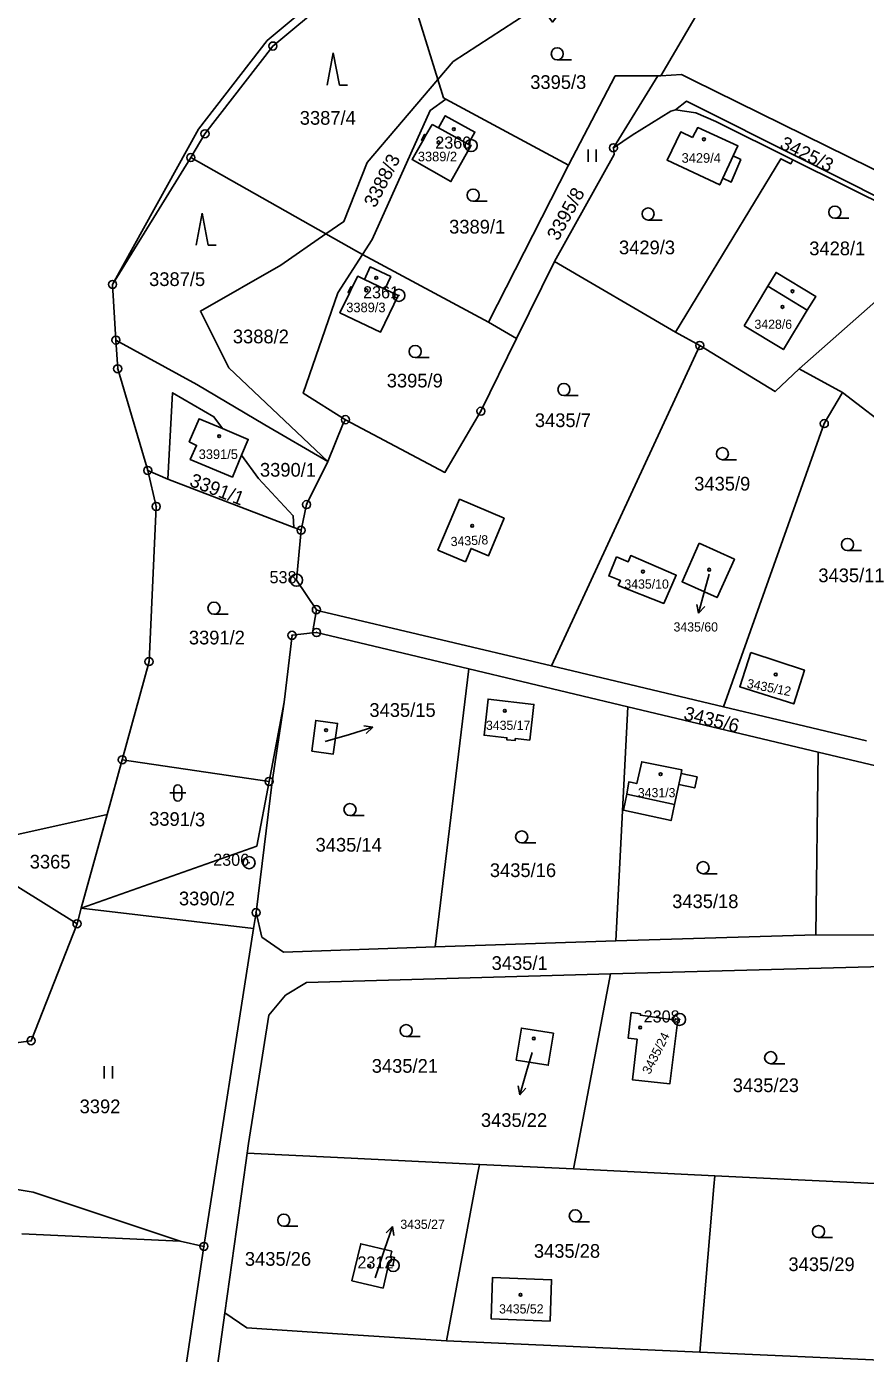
# Model space of a CAD drawing. Extents: x -644096 to -634268, y -1141430 to -1133463.
# Drawn here: x -641913.6 to -641809.5, y -1138397.7 to -1138233.1 of the extents above; entities that cross this region are included whole.
import ezdxf

# ---------------------------------------------------------------- set-up
doc = ezdxf.new("R2010")
doc.units = 0
for name, color, linetype in [('_CIVIL_CONSTRUCTION', 7, 'Continuous'), ('M_Svah_Nasyp', 7, 'Continuous'), ('M_Svah_Zarez', 7, 'Continuous'), ('svrsek_osa_sjezdy', 7, 'Continuous'), ('svrsek_osa_VRT', 7, 'Continuous'), ('svrsek_popisy_VRT', 7, 'Continuous'), ('terminal_VRT', 7, 'Continuous')]:
    doc.layers.add(name, color=color, linetype=linetype)

msp = doc.modelspace()

# ---------------------------------------------------------------- linework, layer by layer
at = {"layer": '_CIVIL_CONSTRUCTION'}
for centre, radius in [((-641883.01, -1138235.51), 0.5), ((-641883.01, -1138235.51), 0.0303), ((-641891.44, -1138246.39), 0.5), ((-641891.44, -1138246.39), 0.0303), ((-641858.42, -1138247.86), 0.75), ((-641893.2, -1138249.35), 0.5), ((-641858.42, -1138247.86), 0.03), ((-641840.77, -1138248.13), 0.5), ((-641840.77, -1138248.13), 0.0303), ((-641893.2, -1138249.35), 0.0303), ((-641902.9, -1138265.08), 0.5), ((-641902.9, -1138265.08), 0.0303), ((-641867.38, -1138266.44), 0.75), ((-641867.38, -1138266.44), 0.03), ((-641902.49, -1138271.99), 0.5), ((-641902.49, -1138271.99), 0.0303), ((-641830.06, -1138272.66), 0.5), ((-641830.06, -1138272.66), 0.0303), ((-641902.27, -1138275.54), 0.5), ((-641902.27, -1138275.54), 0.0303), ((-641857.21, -1138280.81), 0.5), ((-641874.01, -1138281.86), 0.5), ((-641874.01, -1138281.86), 0.0303), ((-641857.21, -1138280.81), 0.0303), ((-641814.61, -1138282.34), 0.5), ((-641814.61, -1138282.34), 0.0303), ((-641898.54, -1138288.16), 0.5), ((-641898.54, -1138288.16), 0.0303), ((-641878.84, -1138292.39), 0.5), ((-641897.49, -1138292.63), 0.5), ((-641897.49, -1138292.63), 0.0303), ((-641878.84, -1138292.39), 0.0303), ((-641879.52, -1138295.58), 0.5), ((-641879.52, -1138295.58), 0.0303), ((-641880.09, -1138301.77), 0.75), ((-641880.09, -1138301.77), 0.03), ((-641877.62, -1138305.43), 0.5), ((-641877.62, -1138305.43), 0.0303), ((-641880.64, -1138308.61), 0.5), ((-641877.6, -1138308.26), 0.5), ((-641877.6, -1138308.26), 0.0303), ((-641880.64, -1138308.61), 0.0303), ((-641898.38, -1138311.87), 0.5), ((-641898.38, -1138311.87), 0.0303), ((-641901.7, -1138324.05), 0.5), ((-641901.7, -1138324.05), 0.0303), ((-641883.49, -1138326.74), 0.5), ((-641883.49, -1138326.74), 0.0303), ((-641885.97, -1138336.82), 0.75), ((-641885.97, -1138336.82), 0.03), ((-641885.1, -1138343.01), 0.5), ((-641885.1, -1138343.01), 0.0303), ((-641907.31, -1138344.39), 0.5), ((-641907.31, -1138344.39), 0.0303), ((-641832.57, -1138356.26), 0.75), ((-641832.57, -1138356.26), 0.03), ((-641913.01, -1138358.9), 0.5), ((-641913.01, -1138358.9), 0.0303), ((-641891.57, -1138384.42), 0.5), ((-641891.57, -1138384.42), 0.0303), ((-641868.08, -1138386.78), 0.75), ((-641868.08, -1138386.78), 0.03)]:
    msp.add_circle(centre, radius, dxfattribs=at)
at = {"layer": 'M_Svah_Nasyp'}
for p, q in [((-641862.47, -1138245.67), (-641858.78, -1138247.7)), ((-641864.03, -1138246.57), (-641864.42, -1138247.27)), ((-641827.19, -1138251.91), (-641825.9, -1138249.12)), ((-641873.51, -1138266.16), (-641873.16, -1138265.44)), ((-641869.14, -1138265.67), (-641871.66, -1138264.46)), ((-641821.62, -1138265.31), (-641816.72, -1138268.28)), ((-641832.66, -1138327.12), (-641832.37, -1138325.75)), ((-641833.19, -1138329.6), (-641839.11, -1138328.33))]:
    msp.add_line(p, q, dxfattribs=at)
at = {"layer": 'M_Svah_Zarez'}
for centre in [(-641860.56, -1138245.82), (-641862.47, -1138247.46), (-641829.54, -1138247.08), (-641870.19, -1138264.27), (-641871.42, -1138265.82), (-641818.56, -1138265.93), (-641819.8, -1138267.88), (-641889.68, -1138283.91), (-641858.29, -1138295.03), (-641837.11, -1138300.71), (-641828.89, -1138300.47), (-641820.64, -1138313.47), (-641854.25, -1138317.98), (-641876.42, -1138320.38), (-641834.91, -1138325.84), (-641837.45, -1138357.27), (-641850.65, -1138358.62), (-641871.08, -1138386.82), (-641852.29, -1138390.42)]:
    msp.add_circle(centre, 0.175, dxfattribs=at)
at = {"layer": 'svrsek_osa_sjezdy'}
for p, q in [((-641875.52, -1138236.36), (-641876.27, -1138240.36)), ((-641874.77, -1138240.36), (-641875.52, -1138236.36)), ((-641847.74, -1138237.22), (-641845.99, -1138237.22)), ((-641874.77, -1138240.36), (-641873.77, -1138240.36)), ((-641843.9, -1138249.86), (-641843.9, -1138248.36)), ((-641842.9, -1138249.86), (-641842.9, -1138248.36)), ((-641858.17, -1138254.76), (-641856.42, -1138254.76)), ((-641891.79, -1138256.23), (-641892.54, -1138260.23)), ((-641891.04, -1138260.23), (-641891.79, -1138256.23)), ((-641836.47, -1138257.09), (-641834.72, -1138257.09)), ((-641813.3, -1138256.87), (-641811.55, -1138256.87)), ((-641891.04, -1138260.23), (-641890.04, -1138260.23)), ((-641865.36, -1138274.16), (-641863.61, -1138274.16)), ((-641846.91, -1138278.86), (-641845.16, -1138278.86)), ((-641827.25, -1138286.83), (-641825.5, -1138286.83)), ((-641811.74, -1138298.09), (-641809.99, -1138298.09)), ((-641890.32, -1138306), (-641888.57, -1138306)), ((-641895.81, -1138328.17), (-641893.81, -1138328.17)), ((-641895.31, -1138327.67), (-641895.31, -1138328.67)), ((-641894.31, -1138328.67), (-641894.31, -1138327.67)), ((-641873.45, -1138330.98), (-641871.7, -1138330.98)), ((-641852.15, -1138334.37), (-641850.4, -1138334.37)), ((-641829.65, -1138338.19), (-641827.9, -1138338.19)), ((-641866.48, -1138358.4), (-641864.73, -1138358.4)), ((-641903.93, -1138363.57), (-641903.93, -1138362.07)), ((-641902.93, -1138363.57), (-641902.93, -1138362.07)), ((-641821.26, -1138361.76), (-641819.51, -1138361.76)), ((-641881.67, -1138381.91), (-641879.92, -1138381.91)), ((-641845.5, -1138381.37), (-641843.75, -1138381.37)), ((-641815.33, -1138383.33), (-641813.58, -1138383.33))]:
    msp.add_line(p, q, dxfattribs=at)
for centre in [(-641847.74, -1138236.47), (-641858.17, -1138254.01), (-641836.47, -1138256.34), (-641813.3, -1138256.12), (-641865.36, -1138273.41), (-641846.91, -1138278.11), (-641827.25, -1138286.08), (-641811.74, -1138297.34), (-641890.32, -1138305.25), (-641873.45, -1138330.23), (-641852.15, -1138333.62), (-641829.65, -1138337.44), (-641866.48, -1138357.65), (-641821.26, -1138361.01), (-641881.67, -1138381.16), (-641845.5, -1138380.62), (-641815.33, -1138382.58)]:
    msp.add_circle(centre, 0.75, dxfattribs=at)
for centre, start, end in [((-641894.81, -1138327.67), 0, 180), ((-641894.81, -1138328.67), 180, 359.9879)]:
    msp.add_arc(centre, 0.5, start, end, dxfattribs=at)
at = {"layer": 'svrsek_popisy_VRT'}
for p, q in [((-641828.91, -1138301.02), (-641829.42, -1138302.97)), ((-641829.42, -1138302.97), (-641830.2, -1138305.87)), ((-641830.2, -1138305.87), (-641830.42, -1138304.77)), ((-641830.2, -1138305.87), (-641829.45, -1138305.03)), ((-641870.63, -1138320.02), (-641871.73, -1138319.84)), ((-641876.52, -1138321.8), (-641873.5, -1138320.9)), ((-641873.5, -1138320.9), (-641870.63, -1138320.02)), ((-641870.63, -1138320.02), (-641871.44, -1138320.79)), ((-641850.86, -1138360.37), (-641851.55, -1138362.74)), ((-641851.55, -1138362.74), (-641852.38, -1138365.62)), ((-641852.38, -1138365.62), (-641852.58, -1138364.52)), ((-641852.38, -1138365.62), (-641851.62, -1138364.8)), ((-641869.15, -1138384.79), (-641868.17, -1138381.95)), ((-641868.17, -1138381.95), (-641868.97, -1138382.74)), ((-641868.17, -1138381.95), (-641868.03, -1138383.06)), ((-641870.33, -1138388.3), (-641869.15, -1138384.79))]:
    msp.add_line(p, q, dxfattribs=at)
at = {"layer": 'terminal_VRT'}
for p, q in [((-641867.9, -1138222.43), (-641862.55, -1138239.65)), ((-641834.87, -1138239.21), (-641827.42, -1138226.45)), ((-641840.77, -1138248.13), (-641835.28, -1138239.21)), ((-641835.28, -1138239.21), (-641834.87, -1138239.21)), ((-641902.9, -1138265.08), (-641893.2, -1138249.35)), ((-641893.2, -1138249.35), (-641876.45, -1138258.82)), ((-641856.25, -1138269.75), (-641846.33, -1138250.3)), ((-641799.24, -1138259.2), (-641818.53, -1138249.61)), ((-641817.73, -1138275.54), (-641799.24, -1138259.2)), ((-641852.79, -1138271.81), (-641848.08, -1138262.22)), ((-641848.08, -1138262.22), (-641833.08, -1138271.02)), ((-641902.9, -1138265.08), (-641902.49, -1138271.99)), ((-641856.25, -1138269.75), (-641852.79, -1138271.81)), ((-641833.08, -1138271.02), (-641830.06, -1138272.66)), ((-641848.46, -1138312.41), (-641830.06, -1138272.66)), ((-641817.73, -1138275.54), (-641812.34, -1138278.47)), ((-641812.34, -1138278.47), (-641800.52, -1138287.62)), ((-641898.54, -1138288.16), (-641896.04, -1138289.26)), ((-641896.04, -1138289.26), (-641880.42, -1138295.24)), ((-641880.42, -1138295.24), (-641879.52, -1138295.58)), ((-641878.12, -1138308.32), (-641877.62, -1138305.43)), ((-641862.87, -1138347.26), (-641858.7, -1138312.77)), ((-641858.7, -1138312.77), (-641839, -1138317.47)), ((-641827.1, -1138317.49), (-641848.46, -1138312.41)), ((-641881.62, -1138316.89), (-641883.49, -1138326.74)), ((-641840.46, -1138346.5), (-641839, -1138317.47)), ((-641839, -1138317.47), (-641815.38, -1138323.1)), ((-641809.37, -1138321.7), (-641827.1, -1138317.49)), ((-641815.65, -1138345.78), (-641815.38, -1138323.1)), ((-641815.38, -1138323.1), (-641780.43, -1138331.43)), ((-641903.59, -1138330.84), (-641901.7, -1138324.05)), ((-641901.7, -1138324.05), (-641883.49, -1138326.74)), ((-641903.59, -1138330.84), (-641906.78, -1138342.46)), ((-641906.78, -1138342.46), (-641907.31, -1138344.39)), ((-641906.78, -1138342.46), (-641885.41, -1138344.99)), ((-641885.41, -1138344.99), (-641885.1, -1138343.01)), ((-641891.57, -1138384.42), (-641885.41, -1138344.99)), ((-641815.65, -1138345.78), (-641840.46, -1138346.5)), ((-641840.46, -1138346.5), (-641862.87, -1138347.26)), ((-641841.15, -1138350.6), (-641805.49, -1138349.64)), ((-641857.4, -1138374.25), (-641845.71, -1138374.81)), ((-641845.71, -1138374.81), (-641828.21, -1138375.66)), ((-641828.21, -1138375.66), (-641805.66, -1138376.75)), ((-641914.14, -1138382.88), (-641894.5, -1138383.77)), ((-641894.5, -1138383.77), (-641891.57, -1138384.42)), ((-641890.1, -1138400.73), (-641888.99, -1138392.64)), ((-641830.03, -1138397.52), (-641861.48, -1138396.12)), ((-641799.53, -1138398.88), (-641830.03, -1138397.52))]:
    msp.add_line(p, q, dxfattribs=at)
for points in [[(-641862.55, -1138239.65), (-641860.65, -1138237.43), (-641849.92, -1138230.49), (-641848.91, -1138231.75), (-641848.64, -1138232.1), (-641848.31, -1138232.54), (-641847.67, -1138231.69), (-641845.24, -1138228.5), (-641839.27, -1138220.62), (-641839.02, -1138219.95)], [(-641893.2, -1138249.35), (-641891.44, -1138246.39), (-641883.01, -1138235.51), (-641869.44, -1138224.19), (-641867.9, -1138222.43)], [(-641870.14, -1138223.47), (-641883.72, -1138234.81), (-641892.26, -1138245.82), (-641902.9, -1138265.08)], [(-641846.33, -1138250.3), (-641840.55, -1138239.21), (-641835.28, -1138239.21)], [(-641766.68, -1138263.67), (-641770.88, -1138266.3), (-641774.72, -1138266.53), (-641786.27, -1138261.82), (-641797.74, -1138256.08), (-641830.92, -1138239.73), (-641832.34, -1138239.03), (-641834.87, -1138239.21)], [(-641876.45, -1138258.82), (-641874.23, -1138257.29), (-641871.32, -1138249.95), (-641862.55, -1138239.65)], [(-641861.54, -1138242.09), (-641861.84, -1138241.93), (-641862.55, -1138239.65)], [(-641871.89, -1138261.37), (-641870.69, -1138259.52), (-641863.49, -1138243.5), (-641861.54, -1138242.09)], [(-641846.33, -1138250.3), (-641855.1, -1138245.57), (-641861.54, -1138242.09)], [(-641833.06, -1138243.41), (-641831.7, -1138242.36), (-641802.61, -1138256.95), (-641789.02, -1138261.91), (-641769.51, -1138269.01)], [(-641863.27, -1138245.24), (-641862.47, -1138245.67), (-641861.64, -1138244.16), (-641857.95, -1138246.19), (-641858.78, -1138247.7), (-641858.46, -1138247.87), (-641860.92, -1138252.33), (-641865.74, -1138249.59), (-641864.42, -1138247.27), (-641864.59, -1138247.17), (-641864.2, -1138246.47), (-641864.03, -1138246.57), (-641863.27, -1138245.24)], [(-641840.77, -1138248.13), (-641838.45, -1138246.58), (-641833.65, -1138243.59), (-641833.06, -1138243.41)], [(-641833.06, -1138243.41), (-641830.56, -1138243.78), (-641828.05, -1138244.87), (-641818.53, -1138249.61)], [(-641830.97, -1138246.85), (-641830.31, -1138245.63), (-641825.33, -1138247.89), (-641825.9, -1138249.12), (-641824.98, -1138249.59), (-641826.16, -1138252.38), (-641827.19, -1138251.91), (-641827.57, -1138252.73), (-641834.11, -1138249.68), (-641832.42, -1138246.16), (-641830.97, -1138246.85)], [(-641848.08, -1138262.22), (-641840.68, -1138248.95), (-641840.77, -1138248.13)], [(-641818.53, -1138249.61), (-641818.77, -1138250.12), (-641819.99, -1138249.49), (-641833.08, -1138271.02)], [(-641876.2, -1138287.04), (-641888.47, -1138275.41), (-641892.01, -1138268.38), (-641882.03, -1138262.69), (-641876.45, -1138258.82)], [(-641871.89, -1138261.37), (-641872.64, -1138260.95), (-641876.45, -1138258.82)], [(-641874.01, -1138281.86), (-641879.25, -1138278.58), (-641874.96, -1138266.11), (-641871.89, -1138261.37)], [(-641871.89, -1138261.37), (-641865.2, -1138264.95), (-641856.25, -1138269.75)], [(-641869.14, -1138265.67), (-641868.39, -1138264.11), (-641870.96, -1138262.92), (-641871.66, -1138264.46), (-641872.49, -1138264.06), (-641873.16, -1138265.44), (-641873.34, -1138265.36), (-641873.69, -1138266.08), (-641873.51, -1138266.16), (-641874.69, -1138268.6), (-641869.68, -1138271.02), (-641867.47, -1138266.44), (-641869.14, -1138265.67)], [(-641824.57, -1138270.21), (-641821.62, -1138265.31), (-641820.59, -1138263.6), (-641815.66, -1138266.58), (-641816.72, -1138268.28), (-641819.68, -1138273.16), (-641824.57, -1138270.21)], [(-641902.49, -1138271.99), (-641892.43, -1138277.48), (-641884.02, -1138282.52), (-641876.2, -1138287.04)], [(-641902.49, -1138271.99), (-641902.27, -1138275.54), (-641898.54, -1138288.16)], [(-641874.01, -1138281.86), (-641861.67, -1138288.41), (-641857.21, -1138280.81), (-641852.79, -1138271.81)], [(-641830.06, -1138272.66), (-641820.72, -1138278.37), (-641817.73, -1138275.54)], [(-641896.04, -1138289.26), (-641895.46, -1138278.51), (-641890.32, -1138281.5), (-641889.26, -1138282.97)], [(-641827.1, -1138317.49), (-641814.61, -1138282.34), (-641812.34, -1138278.47)], [(-641886.89, -1138286.26), (-641888.04, -1138288.99), (-641893.27, -1138286.81), (-641892.49, -1138285.06), (-641893.39, -1138284.6), (-641892.18, -1138281.74), (-641889.26, -1138282.97)], [(-641876.2, -1138287.04), (-641874.28, -1138282.35), (-641874.01, -1138281.86)], [(-641889.26, -1138282.97), (-641886.07, -1138284.31), (-641886.89, -1138286.26)], [(-641886.89, -1138286.26), (-641884.8, -1138289.15), (-641880.49, -1138293.78), (-641880.42, -1138295.24)], [(-641901.7, -1138324.05), (-641898.38, -1138311.87), (-641897.49, -1138292.63), (-641898.54, -1138288.16)], [(-641879.52, -1138295.58), (-641878.84, -1138292.39), (-641876.2, -1138287.04)], [(-641859.14, -1138299.49), (-641862.55, -1138298.03), (-641859.85, -1138291.73), (-641854.33, -1138294.09), (-641856.27, -1138298.76), (-641858.43, -1138297.83), (-641859.14, -1138299.49)], [(-641877.62, -1138305.43), (-641880.09, -1138301.77), (-641879.52, -1138295.58)], [(-641830.13, -1138297.2), (-641825.77, -1138299.17), (-641827.91, -1138303.92), (-641832.26, -1138301.96), (-641830.13, -1138297.2)], [(-641840.39, -1138298.87), (-641838.94, -1138299.49), (-641838.62, -1138298.71), (-641832.97, -1138301.16), (-641834.52, -1138304.66), (-641840.17, -1138302.42), (-641839.91, -1138301.81), (-641841.34, -1138301.24), (-641840.39, -1138298.87)], [(-641848.46, -1138312.41), (-641877.13, -1138305.61), (-641877.62, -1138305.43)], [(-641881.62, -1138316.89), (-641880.64, -1138308.61), (-641878.12, -1138308.32)], [(-641878.12, -1138308.32), (-641877.6, -1138308.26), (-641875, -1138308.88), (-641858.7, -1138312.77)], [(-641823.74, -1138310.74), (-641817.07, -1138312.93), (-641818.4, -1138317.12), (-641825.09, -1138315), (-641823.74, -1138310.74)], [(-641851.15, -1138321.63), (-641852.94, -1138321.43), (-641852.97, -1138321.68), (-641854.01, -1138321.57), (-641853.98, -1138321.32), (-641856.81, -1138321), (-641856.32, -1138316.53), (-641850.64, -1138317.19), (-641851.15, -1138321.63)], [(-641885.1, -1138343.01), (-641883.12, -1138326.79), (-641881.62, -1138316.89)], [(-641878.2, -1138322.99), (-641877.7, -1138319.16), (-641874.99, -1138319.54), (-641875.53, -1138323.34), (-641878.2, -1138322.99)], [(-641830.39, -1138326.18), (-641832.37, -1138325.75), (-641832.27, -1138325.31), (-641837.25, -1138324.29), (-641837.87, -1138327), (-641838.86, -1138326.79), (-641839.11, -1138328.33), (-641839.53, -1138330.32), (-641833.62, -1138331.59), (-641833.19, -1138329.6), (-641832.66, -1138327.12), (-641830.69, -1138327.55), (-641830.39, -1138326.18)], [(-641883.49, -1138326.74), (-641885.01, -1138334.75), (-641906.78, -1138342.46)], [(-641907.31, -1138344.39), (-641922.37, -1138335), (-641903.59, -1138330.84)], [(-641780.43, -1138331.43), (-641776.86, -1138344.73), (-641788.31, -1138345.91), (-641815.65, -1138345.78)], [(-641999.03, -1138356.22), (-641965.37, -1138355.76), (-641939.16, -1138362.36), (-641913.01, -1138358.9), (-641907.31, -1138344.39)], [(-641862.87, -1138347.26), (-641881.68, -1138347.9), (-641884.4, -1138346.05), (-641885.1, -1138343.01)], [(-641886.19, -1138372.85), (-641886.02, -1138371.67), (-641883.52, -1138355.75), (-641881.43, -1138353.24), (-641878.85, -1138351.7), (-641841.15, -1138350.6)], [(-641845.71, -1138374.81), (-641845.47, -1138373.53), (-641841.15, -1138350.6)], [(-641833.06, -1138356.35), (-641833.03, -1138356.18), (-641832.59, -1138356.24), (-641832.65, -1138356.68), (-641832.83, -1138356.66), (-641833.79, -1138364.27), (-641838.39, -1138363.77), (-641837.84, -1138358.72), (-641838.93, -1138358.6), (-641838.58, -1138355.42), (-641837.4, -1138355.58), (-641837.42, -1138355.75), (-641833.06, -1138356.35)], [(-641852.82, -1138361.31), (-641852.18, -1138357.34), (-641848.22, -1138357.98), (-641848.86, -1138361.95), (-641852.82, -1138361.31)], [(-641944.85, -1138372.2), (-641926.88, -1138375.34), (-641912.76, -1138377.71), (-641894.5, -1138383.77)], [(-641888.99, -1138392.64), (-641886.37, -1138374.05), (-641886.19, -1138372.85)], [(-641886.19, -1138372.85), (-641875, -1138373.39), (-641857.4, -1138374.25)], [(-641861.48, -1138396.12), (-641857.64, -1138375.51), (-641857.4, -1138374.25)], [(-641830.03, -1138397.52), (-641828.32, -1138376.99), (-641828.21, -1138375.66)], [(-641868.67, -1138386.7), (-641869.35, -1138389.58), (-641873.21, -1138388.67), (-641872.11, -1138384.08), (-641868.27, -1138385.02), (-641868.43, -1138385.68), (-641867.91, -1138385.8), (-641868.15, -1138386.83), (-641868.67, -1138386.7)], [(-641891.57, -1138384.42), (-641899.7, -1138438.64), (-641901.86, -1138458.28)], [(-641848.6, -1138393.7), (-641855.92, -1138393.41), (-641855.76, -1138388.26), (-641848.45, -1138388.56), (-641848.6, -1138393.7)], [(-641861.48, -1138396.12), (-641875, -1138395.25), (-641886.26, -1138394.52), (-641888.99, -1138392.64)]]:
    msp.add_lwpolyline(points, dxfattribs=at)

# ---------------------------------------------------------------- texts
at = {"layer": '_CIVIL_CONSTRUCTION'}
for s, p in [('2360', (-641862.87, -1138248.24)), ('2361', (-641871.83, -1138266.81)), ('538', (-641883.43, -1138302.15)), ('2306', (-641890.42, -1138337.2)), ('2308', (-641837.02, -1138356.64)), ('2312', (-641872.53, -1138387.16))]:
    msp.add_text(s, height=1.5, dxfattribs=at).set_placement(p)
at = {"layer": 'svrsek_osa_VRT'}
for s, height, p in [('3395/3', 1.7, (-641851.09, -1138240.83)), ('3387/4', 1.7, (-641879.68, -1138245.27)), ('3389/2', 1.19, (-641865.03, -1138249.81)), ('3429/4', 1.19, (-641832.31, -1138249.99)), ('3389/1', 1.7, (-641861.15, -1138258.77)), ('3429/3', 1.7, (-641840.08, -1138261.34)), ('3428/1', 1.7, (-641816.48, -1138261.46)), ('3387/5', 1.7, (-641898.37, -1138265.28)), ('3389/3', 1.19, (-641873.91, -1138268.53)), ('3428/6', 1.14, (-641823.27, -1138270.59)), ('3388/2', 1.7, (-641887.98, -1138272.39)), ('3395/9', 1.7, (-641868.89, -1138277.86)), ('3435/7', 1.7, (-641850.52, -1138282.78)), ('3391/5', 1.19, (-641892.22, -1138286.74)), ('3390/1', 1.7, (-641884.62, -1138288.93)), ('3435/9', 1.7, (-641830.75, -1138290.65)), ('3435/10', 1.14, (-641839.41, -1138302.82)), ('3435/11', 1.7, (-641815.35, -1138302.02)), ('3391/2', 1.7, (-641893.44, -1138309.74)), ('3435/60', 1.14, (-641833.31, -1138308.14)), ('3435/15', 1.7, (-641871.04, -1138318.73)), ('3435/17', 1.14, (-641856.58, -1138320.34)), ('3431/3', 1.14, (-641837.74, -1138328.7)), ('3435/14', 1.7, (-641877.72, -1138335.45)), ('3365', 1.7, (-641913.18, -1138337.54)), ('3435/16', 1.7, (-641856.1, -1138338.6)), ('3390/2', 1.7, (-641894.67, -1138342.11)), ('3435/18', 1.7, (-641833.48, -1138342.45)), ('3435/1', 1.7, (-641855.88, -1138350.12)), ('3435/21', 1.7, (-641870.75, -1138362.88)), ('3435/23', 1.7, (-641825.97, -1138365.28)), ('3392', 1.7, (-641906.99, -1138367.9)), ('3435/22', 1.7, (-641857.21, -1138369.6)), ('3435/27', 1.14, (-641867.2, -1138382.24)), ('3435/28', 1.7, (-641850.64, -1138385.83)), ('3435/26', 1.7, (-641886.49, -1138386.82)), ('3435/29', 1.7, (-641819.06, -1138387.48)), ('3435/52', 1.14, (-641854.95, -1138392.74))]:
    msp.add_text(s, height=height, dxfattribs=at).set_placement(p)
for s, height, rotation, p in [('3425/3', 1.7, 334, (-641820.25, -1138248.15)), ('3388/3', 1.7, 63, (-641870.31, -1138255.67)), ('3395/8', 1.7, 61, (-641847.64, -1138259.77)), ('3391/1', 1.7, 339, (-641893.47, -1138290.04)), ('3435/8', 1.14, 3, (-641860.93, -1138297.56)), ('3435/12', 1.14, 349, (-641824.28, -1138315.11)), ('3435/6', 1.7, 346, (-641832.16, -1138319.04)), ('3391/3', 1.7, 359, (-641898.38, -1138332.2)), ('3435/24', 1.14, 63, (-641836.25, -1138363.16))]:
    msp.add_text(s, height=height, rotation=rotation, dxfattribs=at).set_placement(p)

doc.saveas('drawing.dxf')
